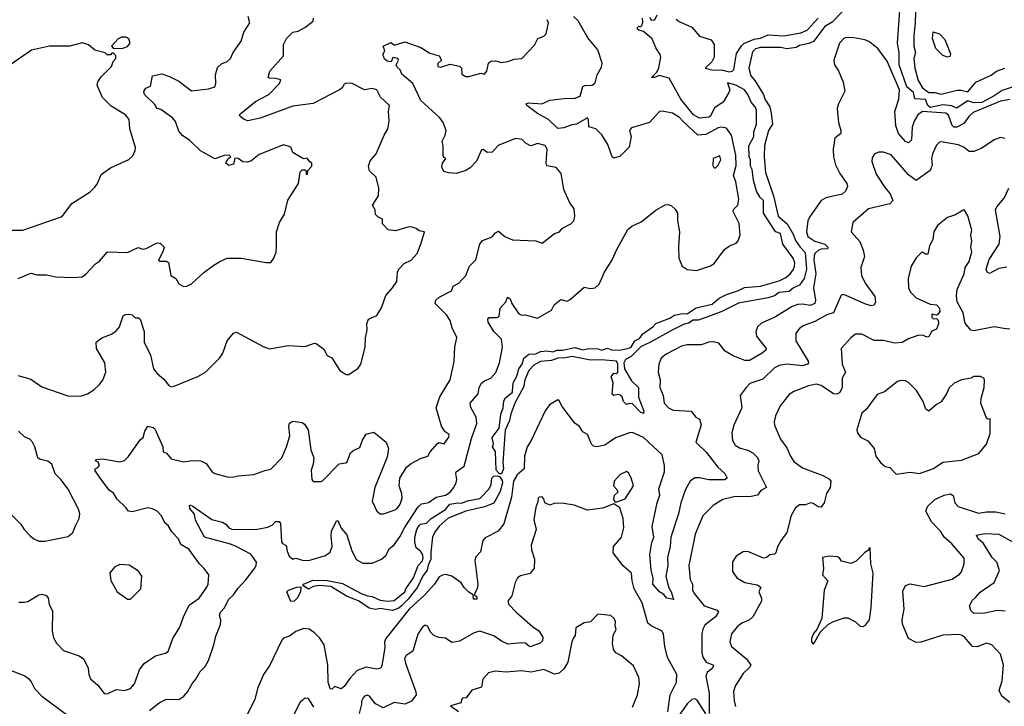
# Model space of a CAD drawing. Extents: x 1690054 to 1842981, y 782881 to 914114.
# Tile 580 of 656: x 1803893 to 1810210, y 867361 to 871765. Entities that reach past the tile are written whole.
import ezdxf

# ---------------------------------------------------------------- set-up
doc = ezdxf.new("R2010")
doc.units = 0

msp = doc.modelspace()

# ---------------------------------------------------------------- linework, layer by layer
at = {"layer": '0CON10XD'}
for points in [[(1809168.7, 871815), (1809105, 871749.8), (1809058.6, 871721.4), (1808985, 871625.6), (1808955, 871612.5), (1808895, 871599.1), (1808875, 871586.8), (1808815, 871577.7), (1808776.2, 871586.2), (1808645, 871586.2), (1808612.9, 871577.1), (1808595, 871559.5), (1808569.8, 871455), (1808582.8, 871405), (1808609.2, 871375), (1808665.8, 871285.8), (1808673.9, 871255), (1808705.2, 871205.2), (1808713.7, 871165), (1808722.5, 871095), (1808697.3, 871055), (1808672.1, 870957.9), (1808668.8, 870885), (1808678.1, 870785), (1808728.6, 870635), (1808758.1, 870505), (1808816.5, 870456.5), (1808858.1, 870385), (1808869.7, 870349.7), (1808899.6, 870305), (1808932.1, 870272.1), (1808941.5, 870165), (1808924.8, 870105), (1808895, 870061.9), (1808856.9, 870045), (1808828.7, 870021.3), (1808765, 870014.6), (1808735.7, 869994.3), (1808695, 869980.5), (1808505, 869947.3), (1808397.1, 869892.9), (1808295, 869854.4), (1808245, 869838.4), (1808211.9, 869838.1), (1808185, 869818.3), (1808155, 869811), (1808075, 869772.3), (1807936.1, 869693.9), (1807880.9, 869669.1), (1807815, 869605.2), (1807780, 869585), (1807769.1, 869565), (1807772.9, 869525), (1807818.5, 869448.5), (1807862.5, 869405), (1807863.6, 869343.6), (1807896.2, 869253.8), (1807895, 869240), (1807875, 869247.5), (1807825, 869300), (1807807, 869303), (1807785, 869297.5), (1807767.5, 869315), (1807757.5, 869345), (1807746.1, 869356.1), (1807735, 869360), (1807705, 869354), (1807695, 869363.3), (1807700, 869435), (1807687.1, 869475), (1807705, 869497.5), (1807720, 869495), (1807730, 869505), (1807730.8, 869555), (1807721.2, 869575), (1807625, 869584), (1807555, 869580.3), (1807436.7, 869605), (1807395, 869595.2), (1807345, 869593.3), (1807305, 869578.4), (1807235, 869572.8), (1807191.6, 869548.4), (1807159.6, 869515), (1807133.5, 869455), (1807127.3, 869412.7), (1807070.9, 869309.1), (1807044.2, 869235.9), (1807035.9, 869194.1), (1807008.2, 869131.8), (1806992.9, 868925), (1806996.6, 868885), (1806985, 868851.1), (1806971.1, 868851.1), (1806950, 868875), (1806944.6, 868994.6), (1806926.6, 869025), (1806932.2, 869045), (1806923.3, 869085), (1806968.2, 869145), (1806979.4, 869235), (1806994.2, 869275), (1806999, 869321), (1807010.8, 869339.2), (1807053.8, 869375), (1807057, 869417), (1807060.7, 869439.3), (1807082.5, 869477.5), (1807094.7, 869525), (1807115.8, 869555), (1807127.8, 869595), (1807160.5, 869619.5), (1807205, 869622), (1807235, 869637.4), (1807275, 869640.5), (1807315, 869635.3), (1807340, 869645), (1807375, 869645.7), (1807455, 869661.9), (1807505, 869647.3), (1807545, 869657), (1807605, 869653.1), (1807625, 869645.3), (1807665, 869658.5), (1807695.5, 869644.5), (1807752.9, 869647.1), (1807801.9, 869658.1), (1807816.9, 869665), (1807840.5, 869705), (1807870.5, 869719.5), (1807890.1, 869749.9), (1807954.7, 869795), (1807975, 869816.7), (1808065, 869849.6), (1808095, 869869.8), (1808145, 869881.1), (1808175, 869878.1), (1808232.5, 869917.5), (1808335, 869940.7), (1808381.3, 869978.7), (1808427.3, 870002.7), (1808505, 870028.3), (1808542.6, 870047.4), (1808645, 870055.7), (1808765, 870089.8), (1808808.4, 870111.6), (1808835, 870133.8), (1808857.5, 870162.5), (1808864.4, 870185), (1808865.6, 870205), (1808855.9, 870235.9), (1808789.3, 870325), (1808775, 870394), (1808745, 870404.6), (1808735.4, 870415), (1808664.3, 870525), (1808665.5, 870605), (1808642.6, 870625), (1808620, 870665), (1808601, 870735), (1808593.2, 870803.2), (1808582.1, 870825), (1808581.7, 870865), (1808572.9, 870885), (1808570.9, 870955), (1808602.2, 871015), (1808603.7, 871046.3), (1808620, 871095), (1808619.1, 871185), (1808611.6, 871205), (1808586.5, 871235), (1808563.6, 871285), (1808542.2, 871315), (1808486.7, 871345), (1808435, 871360), (1808448.8, 871315), (1808442.7, 871297.3), (1808405.8, 871235), (1808351.5, 871198.5), (1808325, 871146), (1808315, 871139.2), (1808255, 871134.2), (1808215, 871154.3), (1808135, 871256), (1808059.2, 871389.2), (1807995, 871407.5), (1807965, 871394.5), (1807947.5, 871395), (1807981.3, 871428.7), (1807993.3, 871456.7), (1808007.3, 871525), (1808002.6, 871542.6), (1807974.3, 871585), (1807951.1, 871641.1), (1807895, 871690), (1807865, 871696.7), (1807856.7, 871705), (1807856.7, 871715), (1807865, 871723.3), (1807875, 871720), (1807885, 871727.5), (1807891.7, 871748.3), (1807889.6, 871775)], [(1810266.3, 871333.7), (1810195, 871311.5), (1810145, 871276.4), (1810065, 871234.6), (1810015, 871230.8), (1809975, 871244.4), (1809933.1, 871216.9), (1809905, 871198.3), (1809872.1, 871212.1), (1809815, 871219.8), (1809735, 871202.3), (1809719.5, 871215), (1809703.3, 871253.3), (1809636.6, 871256.6), (1809627.8, 871297.8), (1809583.8, 871335), (1809536.1, 871475), (1809535.3, 871555), (1809524.3, 871615), (1809538.8, 871825)], [(1809640.8, 871815), (1809636.9, 871743.1), (1809629.1, 871665), (1809630, 871595), (1809640.3, 871555), (1809630.3, 871515), (1809635.4, 871455), (1809657.1, 871375), (1809685, 871328.1), (1809725, 871298.6), (1809765, 871298), (1809805, 871286.9), (1809906.7, 871313.3), (1809932.8, 871312.8), (1809975, 871301.2), (1810026.6, 871363.4), (1810125, 871410), (1810160, 871435), (1810212.5, 871455)], [(1803882.5, 870105), (1803965, 870139.2), (1804005, 870128.8), (1804067.7, 870127.7), (1804125, 870116.2), (1804235, 870111.2), (1804295, 870116.2), (1804318.3, 870131.7), (1804380.3, 870199.7), (1804405, 870216.2), (1804457.5, 870275), (1804585, 870272.5), (1804653, 870303), (1804683.1, 870293.1), (1804705, 870297.1), (1804775, 870333.8), (1804795, 870332.5), (1804820, 870305), (1804812, 870275), (1804782.9, 870222.9), (1804795, 870216), (1804835, 870215.6), (1804848.5, 870208.5), (1804863.8, 870125), (1804894.2, 870104.2), (1804915, 870071.2), (1804945, 870054), (1804965, 870056.2), (1804995, 870071.2), (1805075, 870143.8), (1805133.2, 870186.8), (1805176.7, 870215), (1805225, 870235.8), (1805315, 870236), (1805475, 870206.7), (1805505, 870207.5), (1805523.8, 870236.2), (1805538, 870275), (1805541.2, 870305), (1805540, 870405), (1805560, 870465), (1805592.1, 870517.9), (1805612.4, 870607.6), (1805682, 870715), (1805691.7, 870788.3), (1805705, 870802.5), (1805721.7, 870801.7), (1805730, 870795), (1805730, 870775), (1805740, 870775), (1805741.7, 870798.3), (1805767.5, 870825), (1805767.5, 870845), (1805753.6, 870853.6), (1805737, 870877), (1805713, 870873), (1805645, 870913.3), (1805633.8, 870943.8), (1805622.3, 870952.3), (1805585, 870962), (1805428.8, 870901.2), (1805375, 870858), (1805355, 870850), (1805325, 870853.8), (1805295, 870874.3), (1805274.2, 870875.8), (1805265, 870838), (1805235, 870830.6), (1805216, 870845), (1805228.5, 870871.5), (1805247.5, 870885), (1805237.5, 870895), (1805205, 870892.9), (1805145, 870871.8), (1805054.1, 870924.1), (1804982.3, 870992.3), (1804939.6, 871019.6), (1804915, 871050), (1804892.4, 871112.4), (1804874.5, 871134.5), (1804799.7, 871189.7), (1804775, 871196.2), (1804760.2, 871220.2), (1804693.8, 871285), (1804688.8, 871305), (1804703.3, 871325), (1804732, 871338), (1804746.2, 871405), (1804805, 871418), (1804855, 871401.1), (1804915, 871369.6), (1804995, 871307.8), (1805105, 871320.4), (1805145.5, 871335), (1805150.8, 871355), (1805149.6, 871410.4), (1805162.6, 871457.4), (1805188.3, 871481.7), (1805225, 871496), (1805246.2, 871515), (1805262.5, 871555), (1805315, 871626.7), (1805331.2, 871685), (1805370, 871745), (1805358, 871785)], [(1803883.6, 869483.6), (1803965, 869459.2), (1804035, 869410), (1804202.1, 869352.1), (1804285, 869350), (1804327.5, 869365), (1804368.8, 869391.2), (1804406.2, 869425), (1804426.8, 869453.2), (1804445.8, 869505), (1804440, 869565), (1804386.7, 869655), (1804383.9, 869696.1), (1804420, 869725), (1804481.2, 869748.8), (1804515, 869771.4), (1804533.1, 869795), (1804556.7, 869865), (1804570, 869875), (1804595, 869876.2), (1804615, 869872.5), (1804635, 869852.5), (1804655, 869852.5), (1804666.2, 869845), (1804692, 869765), (1804691.9, 869695), (1804732.5, 869615), (1804751.9, 869525), (1804775, 869495.8), (1804818.6, 869458.6), (1804849.1, 869419.1), (1804865, 869410.8), (1804884.1, 869414.1), (1805035, 869476.2), (1805085, 869503.8), (1805176, 869595), (1805195.8, 869625), (1805223.8, 869705), (1805265, 869753.3), (1805285, 869761.2), (1805455, 869669.2), (1805495, 869654.2), (1805615, 869675.7), (1805725, 869669.4), (1805785, 869689.2), (1805795, 869687.5), (1805845, 869651.2), (1805865, 869612), (1805895, 869596.7), (1805947.5, 869515), (1805988.3, 869488.3), (1806005, 869488.8), (1806065, 869530.8), (1806081.4, 869555), (1806108.8, 869665), (1806110.8, 869725), (1806122, 869775), (1806120, 869815), (1806130, 869845), (1806185, 869868), (1806213.6, 869916.4), (1806242.9, 869995), (1806284.5, 870045.5), (1806312.5, 870085), (1806317.1, 870145), (1806326, 870165), (1806359.3, 870200.7), (1806405, 870223.3), (1806442.5, 870265), (1806467.5, 870325), (1806490, 870405), (1806455, 870410), (1806437.5, 870425), (1806405, 870435.8), (1806382.5, 870435), (1806305, 870410), (1806257.9, 870417.9), (1806220, 870455), (1806221.2, 870485), (1806191.1, 870501.1), (1806176.4, 870516.4), (1806172.9, 870545), (1806155.7, 870575), (1806195.6, 870634.4), (1806196.7, 870685), (1806179.1, 870755), (1806137.7, 870795), (1806131.3, 870825), (1806141.3, 870858.7), (1806180.5, 870905), (1806230.5, 871025), (1806254.2, 871065), (1806264.2, 871115), (1806260, 871175), (1806266.4, 871213.6), (1806207.5, 871267.5), (1806185, 871315.5), (1806155, 871324.2), (1806105, 871316), (1806025.5, 871355.5), (1805987.7, 871357.7), (1805975, 871352), (1805961.2, 871328.8), (1805944, 871316), (1805775, 871226.4), (1805645, 871209.5), (1805435, 871132.2), (1805357, 871117), (1805332.5, 871125), (1805307.5, 871145), (1805302.5, 871155), (1805313.3, 871165), (1805405, 871240), (1805490.6, 871285), (1805560, 871355), (1805568.3, 871378.3), (1805535, 871388), (1805495, 871388.8), (1805486.7, 871395), (1805498, 871435), (1805586.1, 871533.9), (1805585.7, 871605), (1805605, 871643.8), (1805645, 871684), (1805678.7, 871691.3), (1805722.5, 871715), (1805776, 871755), (1805778, 871775)], [(1803888.3, 868028.3), (1803925, 868028), (1803945, 868034.2), (1804015, 868075.8), (1804035, 868080), (1804062.3, 868072.3), (1804075, 868057.5), (1804082.9, 868015), (1804103.7, 867973.7), (1804101.8, 867845), (1804111.1, 867801.1), (1804128.6, 867765), (1804175, 867720), (1804273.9, 867683.9), (1804305, 867663.3), (1804332.9, 867605), (1804335.8, 867565.8), (1804347.7, 867537.7), (1804395, 867496.7), (1804435, 867443.8), (1804455, 867441.2), (1804515, 867468), (1804565, 867462.5), (1804605, 867475.8), (1804628.9, 867505), (1804661.1, 867595), (1804691.9, 867635), (1804719.2, 867655), (1804765, 867685.6), (1804828.3, 867701.7), (1804845, 867713.3), (1804875.6, 867795), (1804920.9, 867869.1), (1804943.6, 867935), (1804979.7, 868010.2), (1805043.8, 868055), (1805094.2, 868125), (1805101.4, 868145), (1805106, 868205), (1805077.5, 868245), (1805045.7, 868275), (1804978.6, 868368.6), (1804928, 868398), (1804911.8, 868435), (1804870.3, 868480.2), (1804845, 868520.8), (1804825.7, 868535.7), (1804800.9, 868585), (1804775, 868612.2), (1804745, 868628.1), (1804715, 868634.3), (1804615, 868608.6), (1804591.7, 868611.7), (1804575, 868636.2), (1804519.6, 868689.6), (1804495, 868727.8), (1804467.9, 868747.9), (1804412.7, 868822.7), (1804376.2, 868875), (1804377.5, 868885), (1804395, 868892.9), (1804404.3, 868905), (1804397.1, 868927.1), (1804380, 868935), (1804387, 868943), (1804425, 868948.6), (1804535, 868928.6), (1804565, 868938.6), (1804588.7, 868961.3), (1804668.1, 869071.9), (1804685.8, 869085), (1804695, 869126.7), (1804715, 869158.8), (1804749.5, 869149.5), (1804760.5, 869140.5), (1804812.5, 869025), (1804813.6, 868993.6), (1804835, 868984), (1804865, 868948.8), (1804945, 868930), (1804997.7, 868937.7), (1805055.8, 868935.8), (1805088.9, 868918.9), (1805125, 868868), (1805145, 868854.2), (1805225, 868832), (1805258.8, 868831.2), (1805295, 868840), (1805395, 868848.6), (1805465.8, 868874.2), (1805505, 868881.2), (1805574.4, 868955.6), (1805604.5, 869025), (1805626.2, 869095), (1805620, 869155), (1805625, 869176.2), (1805645, 869189.2), (1805705, 869182), (1805720.9, 869170.9), (1805743.1, 869135), (1805760.5, 869005), (1805779.6, 868955), (1805775.4, 868915), (1805762.5, 868875), (1805766.5, 868816.5), (1805776.1, 868803.9), (1805825, 868803.3), (1805835, 868806.7), (1805943.4, 868916.6), (1805985, 868921.9), (1805995, 868929.2), (1806015, 868986), (1806036.6, 869003.4), (1806075, 869020), (1806092.1, 869067.9), (1806115, 869106.7), (1806165, 869118.8), (1806243.8, 869055), (1806259.2, 869015), (1806251.3, 868958.7), (1806171.3, 868765), (1806153.6, 868676.4), (1806185, 868612), (1806205, 868595.8), (1806227.5, 868595), (1806295, 868618.1), (1806315, 868630.6), (1806335, 868658), (1806346.9, 868695), (1806344.7, 868724.7), (1806326.7, 868775), (1806332.2, 868825), (1806374.4, 868895), (1806405, 868918.6), (1806465, 868950), (1806512.5, 868965), (1806527.5, 868992.5), (1806573, 869047), (1806585, 869053.8), (1806616, 869044), (1806646.7, 869086.7), (1806648, 869105), (1806622.3, 869122.3), (1806598.3, 869158.3), (1806565.6, 869275), (1806587.5, 869345), (1806654.4, 869455), (1806681.5, 869571.5), (1806685.6, 869665), (1806697.3, 869727.3), (1806668, 869788), (1806654.4, 869835), (1806632.3, 869872.3), (1806558.6, 869945), (1806562.9, 869965), (1806585, 869984.4), (1806664, 870025), (1806675, 870055.8), (1806710.8, 870075), (1806755, 870124), (1806779.5, 870185), (1806819.4, 870225), (1806846.2, 870325), (1806861.8, 870348.2), (1806925, 870372.9), (1806945, 870398.5), (1806965, 870408.5), (1807005, 870374.4), (1807055, 870352.9), (1807205, 870346.2), (1807245, 870332.5), (1807325, 870394.2), (1807356.7, 870405), (1807375, 870428), (1807428, 870455), (1807448, 870475), (1807453.8, 870505), (1807451.2, 870551.2), (1807420.8, 870595), (1807384.3, 870675), (1807367.9, 870777.9), (1807335, 870815.8), (1807275, 870826.7), (1807270, 870845), (1807273.1, 870875), (1807276.7, 870935), (1807265, 870957.5), (1807215, 870970), (1807175, 870956.2), (1807165, 870958), (1807136.7, 870975), (1807117, 870997), (1807075, 871002.5), (1806961.9, 870958.1), (1806925, 870915.8), (1806895, 870914), (1806865, 870932), (1806855, 870930), (1806823.4, 870856.6), (1806783.8, 870815), (1806755, 870797.9), (1806695, 870778.9), (1806645, 870782.9), (1806615, 870792), (1806600.5, 870819.5), (1806606.1, 870843.9), (1806626.7, 870875), (1806615, 870880), (1806610.7, 870890.7), (1806610, 870955), (1806603.3, 870985), (1806623.8, 871025), (1806630, 871055), (1806610, 871105), (1806589.4, 871135), (1806467.2, 871247.2), (1806415.4, 871355.4), (1806344.4, 871415), (1806333.9, 871443.9), (1806315, 871460), (1806308.8, 871475), (1806324.3, 871505), (1806320, 871515), (1806287.5, 871522.5), (1806276.2, 871493.8), (1806251.7, 871498.3), (1806233.2, 871513.2), (1806225.6, 871535), (1806225, 871546.2), (1806235.7, 871565), (1806226, 871595), (1806275, 871619.2), (1806295, 871602.9), (1806305, 871602.9), (1806365, 871622.5), (1806466.3, 871586.3), (1806525, 871549.1), (1806585, 871532.5), (1806600, 871505), (1806575, 871483.3), (1806576.7, 871465), (1806595, 871461.4), (1806655, 871480.6), (1806715, 871466), (1806727.1, 871455), (1806730.6, 871415), (1806755, 871401.2), (1806775, 871400.8), (1806851.7, 871421.7), (1806875, 871416), (1806889.1, 871435), (1806900, 871485), (1806915, 871498), (1806945, 871500.6), (1806985, 871490.4), (1807025, 871497.3), (1807065, 871512.5), (1807115, 871516.2), (1807195, 871602.5), (1807216.7, 871645), (1807255, 871660), (1807271.2, 871675), (1807286.7, 871745), (1807277.5, 871765)], [(1804726.1, 867333.9), (1804787.6, 867382.4), (1804835, 867405.8), (1804915, 867404.7), (1804946.2, 867425), (1804972.7, 867455), (1805001, 867509), (1805023.1, 867535), (1805051.4, 867585), (1805083, 867617), (1805104.4, 867655), (1805139.2, 867755), (1805150.8, 867810.8), (1805181.1, 867885), (1805182.6, 867912.6), (1805175.5, 867945), (1805181.5, 867965), (1805207.1, 867992.9), (1805232.2, 868045), (1805264.2, 868075), (1805292.4, 868117.6), (1805345, 868172.9), (1805398.8, 868245), (1805410.4, 868265), (1805411.5, 868285), (1805375, 868336.9), (1805282.2, 868385), (1805245, 868400.6), (1805078, 868445), (1805021.2, 868555), (1805013.6, 868593.6), (1804985, 868630), (1804982, 868648), (1804985, 868652.5), (1805005, 868644), (1805125, 868558.6), (1805195, 868542.9), (1805215, 868530), (1805235.4, 868505.4), (1805255, 868496.5), (1805405.4, 868494.6), (1805485, 868510.6), (1805514.5, 868525.5), (1805535, 868545.5), (1805557.1, 868547.1), (1805565.5, 868534.5), (1805572.2, 868415), (1805578.8, 868405), (1805603.4, 868393.4), (1805608.1, 868355), (1805621.4, 868325), (1805645, 868304.4), (1805665, 868311.1), (1805713.3, 868296.7), (1805755, 868299.1), (1805855, 868327.5), (1805885, 868350), (1805898.5, 868385), (1805890.7, 868455), (1805894.6, 868484.6), (1805925, 868550), (1805935, 868553.3), (1805955, 868503.8), (1805991.2, 868461.2), (1806020.8, 868365), (1806052, 868302), (1806095, 868279.5), (1806155, 868279.1), (1806215, 868303.8), (1806241.4, 868328.6), (1806265, 868373.5), (1806295, 868396.4), (1806332.5, 868447.5), (1806361.7, 868505), (1806449.1, 868640.9), (1806470.5, 868659.5), (1806497, 868663), (1806515, 868668.1), (1806565, 868702.8), (1806625, 868716), (1806655, 868734.7), (1806679.1, 868765), (1806693.9, 868796.1), (1806698.3, 868815), (1806690.3, 868855), (1806693.3, 868865), (1806745, 868901.4), (1806790.8, 869079.2), (1806825.4, 869175.4), (1806822.5, 869215), (1806787.1, 869277.1), (1806782.7, 869305), (1806833.5, 869365), (1806840.4, 869405), (1806856.6, 869433.4), (1806875, 869449.6), (1806915, 869465.8), (1806948.6, 869501.4), (1806971.8, 869565), (1806989.6, 869665), (1806984.5, 869715), (1806935.6, 869765), (1806898.1, 869825), (1806895.8, 869844.2), (1806905, 869855.7), (1806955, 869853.8), (1806969.2, 869860.8), (1806975.6, 869915), (1807011.2, 869955), (1807023.3, 869985), (1807038.8, 869975), (1807051.4, 869945), (1807095, 869878), (1807115, 869868.8), (1807135, 869871.2), (1807215, 869850.8), (1807305, 869901.2), (1807322.5, 869935), (1807365, 869970), (1807405, 869960), (1807425, 869970), (1807515, 870050), (1807555, 870040), (1807585, 870046), (1807610.9, 870069.1), (1807645, 870146.2), (1807694.2, 870225), (1807725.5, 870294.5), (1807795, 870418.8), (1807820.3, 870439.7), (1807880.9, 870469.1), (1807975, 870544), (1808035, 870578), (1808055, 870580), (1808075, 870571.2), (1808099.1, 870549.1), (1808113.8, 870525), (1808112.5, 870475), (1808126.8, 870403.2), (1808118.9, 870308.9), (1808121.1, 870235), (1808142.5, 870185), (1808175, 870162.9), (1808235.8, 870155.8), (1808325, 870185.6), (1808349.5, 870200.5), (1808415, 870290), (1808445.8, 870314.2), (1808489.5, 870330.5), (1808502.7, 870347.3), (1808514.3, 870385.7), (1808507.8, 870457.8), (1808469.4, 870535), (1808473.1, 870546.9), (1808499.4, 870575), (1808506.5, 870613.5), (1808487, 870725), (1808473, 870765), (1808489.4, 870830.6), (1808488, 870895), (1808460.6, 871025), (1808428.6, 871068.6), (1808395, 871076), (1808375, 871072.1), (1808295, 871028.6), (1808244.1, 871024.1), (1808146, 871116), (1808125, 871137.3), (1808081.2, 871165), (1808015, 871178.9), (1807997.5, 871175), (1807933.3, 871105), (1807819.1, 871070.9), (1807806.2, 871055), (1807816.2, 871015), (1807802.1, 870947.9), (1807745, 870888.8), (1807705, 870876.7), (1807693.8, 870885), (1807666.9, 870965), (1807626.8, 871026.8), (1807590, 871065), (1807545, 871076.7), (1807542.9, 871122.9), (1807535.5, 871135.5), (1807465, 871094.5), (1807435, 871090.5), (1807385, 871070.5), (1807345, 871067.8), (1807285.5, 871125.5), (1807215, 871163), (1807145.7, 871215), (1807142.5, 871225), (1807157.5, 871232.5), (1807243.9, 871226.1), (1807295, 871248.6), (1807405, 871261.5), (1807451, 871259), (1807488.5, 871275), (1807505, 871335.7), (1807518.2, 871341.8), (1807565, 871344.6), (1807585, 871359.4), (1807598.7, 871411.3), (1807625, 871461.4), (1807629.7, 871485), (1807602.1, 871572.1), (1807538.2, 871648.2), (1807475, 871756.8), (1807446.9, 871785)], [(1807935, 871780), (1807945, 871762.5), (1807967, 871763), (1807982.5, 871795)], [(1808105, 871767.5), (1808123, 871753), (1808205, 871717.5), (1808255, 871660), (1808330, 871635), (1808347.5, 871605), (1808347.5, 871525), (1808332.5, 871495), (1808290, 871455), (1808341.8, 871441.8), (1808395, 871444.1), (1808445, 871430.9), (1808465, 871434.5), (1808475.3, 871444.8), (1808492, 871548), (1808522.8, 871597.2), (1808538.8, 871611.2), (1808605, 871641), (1808645, 871647), (1808695, 871667.6), (1808795, 871662.3), (1808905, 871680.9), (1808945, 871697.9), (1809016.3, 871773.7)], [(1809845, 871524.2), (1809815, 871535.8), (1809771.1, 871581.1), (1809750, 871645), (1809753.9, 871686.1), (1809795, 871673.6), (1809828.1, 871638.1), (1809864, 871545), (1809860.7, 871529.3), (1809845, 871524.2)], [(1804495, 871580), (1804555, 871582.5), (1804585, 871592.5), (1804602.5, 871615), (1804593, 871643), (1804575, 871652.5), (1804547, 871653), (1804525, 871642.5), (1804482.5, 871595), (1804495, 871580)], [(1810245, 871253.2), (1810185, 871242.5), (1810011, 871169), (1809985, 871146.2), (1809950, 871100), (1809905, 871074.7), (1809886.2, 871076.2), (1809875.9, 871085.9), (1809852.3, 871152.3), (1809835.6, 871165.6), (1809685, 871176.2), (1809655, 871155.3), (1809631, 871115), (1809617.8, 871075), (1809614.4, 870995), (1809595, 870975.6), (1809575, 870983.3), (1809531.9, 871035), (1809514.5, 871085), (1809506.5, 871175), (1809533.8, 871255), (1809536.4, 871315), (1809459.1, 871499.1), (1809399.1, 871579.1), (1809340, 871625), (1809315.4, 871635.4), (1809245, 871648.5), (1809195, 871650), (1809180, 871645), (1809152.2, 871615), (1809115.5, 871505.5), (1809121.1, 871475), (1809146.4, 871436.4), (1809176, 871365), (1809185.7, 871305.7), (1809145.7, 871224.3), (1809138.6, 871195), (1809145.6, 871105), (1809160, 871055), (1809160, 871035), (1809123.1, 871005), (1809111.9, 870935), (1809113.3, 870885), (1809126.7, 870835), (1809155, 870778.6), (1809200.6, 870715), (1809204.3, 870695), (1809190.6, 870665), (1809170, 870645), (1809065, 870623.3), (1809034.4, 870605.6), (1808960.7, 870499.3), (1808950.4, 870475), (1808940, 870405), (1808949.1, 870375), (1808995, 870345.3), (1809058.9, 870325), (1809078.2, 870305), (1809075.4, 870294.6), (1809035, 870292.6), (1809015, 870284.7), (1808995, 870266.1), (1808989, 870251), (1808986.9, 870225), (1809000.7, 870135), (1808986.4, 870045), (1808997.5, 869965), (1808994, 869945), (1808965, 869931.1), (1808915, 869940), (1808885, 869938.3), (1808848.5, 869925), (1808815.5, 869904.5), (1808741.8, 869858.2), (1808652.6, 869817.4), (1808625.6, 869795), (1808615.4, 869765), (1808620.8, 869735), (1808681.8, 869655), (1808679.2, 869645), (1808656.1, 869625), (1808575, 869580), (1808545, 869578.2), (1808469.4, 869609.4), (1808418.9, 869638.9), (1808379.2, 869689.2), (1808345, 869699.5), (1808313.8, 869696.2), (1808265, 869679.6), (1808175, 869678.6), (1808138.5, 869671.5), (1808040.4, 869619.6), (1808009.4, 869595), (1807993.6, 869556.4), (1807990, 869505), (1808001.9, 869455), (1807999.6, 869405), (1808021.8, 869355), (1808027.5, 869305), (1808055, 869275.8), (1808085, 869260.8), (1808200, 869255), (1808231.2, 869215), (1808255, 869203.3), (1808265.6, 869165.6), (1808230, 869055), (1808298.3, 868988.3), (1808372.2, 868895), (1808417.5, 868855), (1808431.2, 868825), (1808415, 868814.5), (1808315, 868812.8), (1808255, 868827.1), (1808225, 868826.5), (1808195, 868804.4), (1808165, 868751.4), (1808133.8, 868666.2), (1808119.3, 868595), (1808071.1, 868445), (1808066.7, 868385), (1808049.2, 868315), (1808050.7, 868265), (1808038.4, 868195), (1808055.3, 868125), (1808072.5, 868095), (1808087.5, 868045), (1808045, 868055.6), (1808025, 868078.1), (1807998, 868095), (1807955.6, 868145), (1807957.5, 868182.5), (1807943.9, 868233.9), (1807936.6, 868335), (1807948.2, 868411.8), (1807962, 868445), (1807951.3, 868515), (1807981.8, 868665), (1807999.2, 868715), (1807992.9, 868755), (1808030.5, 868865), (1808030.5, 868905), (1808014.5, 868975), (1807895.4, 869085), (1807825, 869116.7), (1807805, 869115.3), (1807715, 869083.3), (1807646.7, 869035), (1807595, 869025.6), (1807575, 869029.2), (1807562.1, 869042.1), (1807535, 869103.3), (1807505, 869122.5), (1807484, 869155), (1807455, 869178), (1807372.9, 869285), (1807355, 869321.2), (1807345, 869325.8), (1807291.2, 869295), (1807264.7, 869255.3), (1807173.9, 869065), (1807149.3, 869025), (1807132.2, 868965), (1807128.8, 868885), (1807084.8, 868845.2), (1807060.9, 868805), (1807048.1, 868701.9), (1806998.1, 868531.9), (1806961.9, 868485), (1806879.1, 868440.9), (1806865.3, 868424.7), (1806849.1, 868350.9), (1806820.3, 868319.7), (1806812.3, 868297.7), (1806831.3, 868145), (1806827.1, 868115), (1806808.3, 868078.3), (1806825, 868062.5), (1806825, 868047.5), (1806805, 868048.8), (1806802.5, 868075), (1806773.8, 868093.8), (1806745, 868123.8), (1806725, 868153.1), (1806665, 868195.5), (1806625, 868205.6), (1806605, 868202.9), (1806585, 868190.6), (1806554.7, 868145.3), (1806493, 868077), (1806392.6, 867985), (1806242, 867795), (1806232.5, 867775), (1806236.3, 867735), (1806217.1, 867622.9), (1806209.2, 867605), (1806185, 867599.5), (1806115, 867612.9), (1806059.2, 867590.8), (1806010.2, 867539.8), (1805975, 867488.1), (1805955, 867473.3), (1805915, 867487.8), (1805895, 867471.2), (1805885, 867473.8), (1805871.3, 867515), (1805869.6, 867625), (1805847.5, 867755), (1805818.6, 867798.6), (1805785, 867832.2), (1805750, 867855), (1805715, 867860.8), (1805665, 867840), (1805625, 867810.8), (1805585, 867797.1), (1805574.2, 867785), (1805497.4, 867625), (1805457.7, 867565), (1805418.4, 867475), (1805402.7, 867405), (1805330.8, 867265)], [(1803835, 870414.4), (1803914.4, 870415.6), (1804165, 870502), (1804228, 870585), (1804345, 870660), (1804375, 870690), (1804392, 870715), (1804415, 870771.2), (1804475.8, 870814.2), (1804592.7, 870867.3), (1804619.1, 870890.9), (1804634.3, 870925), (1804635.7, 870945), (1804600.6, 871065), (1804595.6, 871125), (1804572.5, 871155), (1804480.5, 871210.5), (1804425.4, 871265), (1804391.1, 871345), (1804394.6, 871365.4), (1804415, 871399.2), (1804481.2, 871465), (1804493, 871497), (1804510, 871515), (1804510, 871535), (1804495, 871550), (1804485, 871550), (1804475, 871540), (1804455, 871540), (1804441.7, 871551.7), (1804375, 871570), (1804334.1, 871604.1), (1804295, 871617.5), (1804215, 871595.6), (1804085, 871594.2), (1803969.7, 871570.3), (1803773.8, 871435)], [(1810212.5, 871002.5), (1810185, 871010), (1810145.8, 870994.2), (1810065, 870940), (1810015, 870919.2), (1809985, 870919.2), (1809952, 870945), (1809915, 870962.9), (1809805, 870982), (1809795, 870978.8), (1809775, 870960), (1809748.9, 870905), (1809741.9, 870875), (1809747.3, 870832.7), (1809733.3, 870796.7), (1809645, 870734), (1809595, 870770), (1809485, 870898.6), (1809435, 870916.2), (1809403.9, 870916.1), (1809376.1, 870903.9), (1809361.2, 870878.8), (1809360, 870855), (1809387.1, 870775), (1809445, 870686.2), (1809478.6, 870648.6), (1809493.8, 870605), (1809475.7, 870584.3), (1809338.2, 870551.8), (1809238.8, 870465), (1809228, 870405), (1809282.1, 870342.1), (1809305, 870286.7), (1809313.6, 870245), (1809289.2, 870175), (1809293.3, 870125), (1809317.1, 870075), (1809379.4, 869989.4), (1809384.4, 869955), (1809375.5, 869934.5), (1809355, 869930.6), (1809315, 869941.5), (1809195, 869996.5), (1809175, 870002), (1809162.7, 869997.3), (1809114.7, 869885.3), (1809075, 869873.4), (1808995, 869828.2), (1808919.4, 869800.6), (1808895.5, 869784.5), (1808871.4, 869755), (1808872.9, 869705), (1808951.4, 869575), (1808954, 869565), (1808946.2, 869555), (1808914.6, 869545.4), (1808815, 869555.3), (1808765, 869547.9), (1808735, 869531.1), (1808660.9, 869459.1), (1808577.7, 869432.3), (1808553.3, 869405), (1808515.8, 869355), (1808525.7, 869275), (1808474.5, 869165), (1808462.2, 869115), (1808465.6, 869065), (1808482.5, 869035), (1808515, 869016.5), (1808563.7, 869003.7), (1808598.8, 868985), (1808626.8, 868956.8), (1808634.2, 868935), (1808628.2, 868905), (1808630.8, 868870.8), (1808684.2, 868765), (1808648.6, 868745), (1808625.6, 868714.4), (1808585, 868707.5), (1808474.6, 868704.6), (1808405, 868686.7), (1808341.5, 868648.5), (1808276.8, 868583.2), (1808226.2, 868465), (1808185.6, 868265), (1808193.8, 868175), (1808209.5, 868145), (1808210, 868105), (1808222.6, 868082.6), (1808285, 868005.6), (1808367, 867977), (1808377.1, 867965), (1808356.5, 867935), (1808288.8, 867881.2), (1808275.5, 867855), (1808270.4, 867825), (1808269.5, 867705), (1808275, 867676.7), (1808297.5, 867645), (1808344.2, 867625), (1808337.1, 867605), (1808302.9, 867577.1), (1808295.5, 867555), (1808315.4, 867444.6), (1808315.7, 867314.3)], [(1808355, 870813.3), (1808375, 870831.2), (1808390.8, 870865), (1808385, 870892.5), (1808342, 870875), (1808340.7, 870830.7), (1808346.7, 870816.7), (1808355, 870813.3)], [(1810225, 870176.9), (1810175, 870170), (1810115, 870136), (1810098.8, 870145), (1810094.4, 870165), (1810113.4, 870226.6), (1810177.3, 870325), (1810182.2, 870375), (1810153.8, 870545), (1810162.7, 870565), (1810209.3, 870620.7), (1810238.9, 870685)], [(1810245, 869779.2), (1810206, 869784), (1810145, 869794.3), (1810015, 869769.4), (1809995, 869774.3), (1809959.1, 869819.1), (1809945.4, 869885), (1809908.2, 869955), (1809902.9, 869995), (1809906.4, 870035), (1809952.5, 870135), (1809958.9, 870175), (1809984.6, 870215), (1810000.4, 870275), (1809995.5, 870305), (1810001.5, 870345), (1809995.6, 870385), (1810001.1, 870415), (1809975, 870507.5), (1809955, 870542.5), (1809945, 870543.3), (1809896.5, 870513.5), (1809845, 870497.1), (1809780.8, 870445), (1809758.6, 870405), (1809750.8, 870355), (1809730, 870315), (1809718.3, 870261.7), (1809705, 870260), (1809685, 870273.3), (1809675, 870266.7), (1809645, 870236.7), (1809611.2, 870185), (1809592, 870105), (1809595, 870042.5), (1809610.8, 870015), (1809645, 869981.4), (1809735, 869940), (1809775, 869935.8), (1809793.8, 869915), (1809795.7, 869894.3), (1809785, 869876.7), (1809775, 869870), (1809744, 869876), (1809745, 869857.5), (1809755, 869846.7), (1809775, 869847.5), (1809785, 869837.5), (1809788, 869815), (1809775, 869780), (1809745, 869766.2), (1809725, 869733.8), (1809715, 869728), (1809685, 869740.6), (1809655, 869739.4), (1809595, 869717.1), (1809555, 869694.4), (1809505, 869690), (1809435, 869707.8), (1809375, 869706.2), (1809295, 869747.5), (1809255, 869748.6), (1809224.2, 869725), (1809163.8, 869655), (1809170.6, 869555), (1809190.6, 869505), (1809170.4, 869465), (1809169.6, 869405), (1809155, 869374.4), (1809135, 869363.6), (1809115, 869364.6), (1809035, 869418), (1809002.4, 869427.6), (1808952.6, 869417.4), (1808859.1, 869380.9), (1808829.5, 869360.5), (1808771.7, 869288.3), (1808742.9, 869225), (1808732.9, 869185), (1808734.5, 869164.5), (1808773.9, 869073.9), (1808815, 869018), (1808837.5, 868965), (1808860.6, 868930.6), (1808915, 868890.6), (1809045, 868840.5), (1809088, 868818), (1809097.5, 868805), (1809092.9, 868765), (1809069.2, 868725), (1809054.5, 868665.5), (1809035, 868638.8), (1809015, 868640.8), (1808982.7, 868662.7), (1808966.4, 868666.4), (1808935, 868653.3), (1808895, 868652.3), (1808870, 868635), (1808842.5, 868585), (1808814.3, 868475), (1808776.8, 868423.2), (1808755.7, 868384.3), (1808744.3, 868345.7), (1808735, 868336), (1808705, 868332.9), (1808684.2, 868315.8), (1808665, 868312), (1808565, 868353.8), (1808535, 868352), (1808490, 868325), (1808466.7, 868286.7), (1808466.2, 868225), (1808493.8, 868185), (1808544.5, 868154.5), (1808625, 868140.8), (1808647.1, 868125), (1808635.6, 868094.4), (1808651.2, 868055), (1808651.5, 868035), (1808596.5, 867935), (1808575, 867915.6), (1808525, 867893.3), (1808495, 867870.6), (1808460.5, 867825), (1808449.1, 867775), (1808460, 867745), (1808555.3, 867665.3), (1808582.9, 867625), (1808575, 867610), (1808535, 867570.8), (1808485.6, 867495), (1808472.7, 867455), (1808476.3, 867396.3), (1808485, 867360)], [(1809515, 868850), (1809605, 868863.8), (1809665, 868853.8), (1809755, 868886), (1809815, 868926), (1809935, 868940), (1810046.7, 868983.3), (1810095, 869042.5), (1810118.3, 869111.7), (1810120, 869205), (1810105, 869202.5), (1810093.3, 869215), (1810060, 869305), (1810060.8, 869335), (1810081.2, 869405), (1810082.5, 869455), (1810077.5, 869465), (1810056.4, 869476.4), (1810015, 869476.2), (1809995, 869466.2), (1809935, 869455.8), (1809887.3, 869432.7), (1809855, 869403.8), (1809839.4, 869365), (1809805, 869313.3), (1809775, 869296.7), (1809725, 869253.3), (1809706.4, 869266.4), (1809690, 869315), (1809645.6, 869385.6), (1809595, 869438.8), (1809575, 869448), (1809545, 869450), (1809525, 869443.8), (1809442, 869378), (1809395, 869361.9), (1809324, 869265), (1809295, 869241.2), (1809262.9, 869135), (1809268.6, 869115), (1809288.1, 869088.1), (1809335, 869064.2), (1809374.4, 869015), (1809386.4, 868966.4), (1809415, 868925.8), (1809445, 868900), (1809475, 868892.5), (1809515, 868850)], [(1803830.5, 868600.5), (1803900.3, 868530.3), (1803922.9, 868495), (1803960.6, 868455), (1803985, 868434.4), (1804015, 868420), (1804055, 868420), (1804205, 868450), (1804233.3, 868475), (1804252.3, 868517.7), (1804275.8, 868565), (1804278, 868595), (1804270.8, 868625), (1804203.2, 868753.2), (1804158, 868815), (1804121.7, 868851.7), (1804098.8, 868915), (1804073, 868933), (1804025, 868944), (1804008.8, 868955), (1803990, 869025), (1803976.2, 869055), (1803957.5, 869075), (1803925, 869089.5), (1803885, 869126)], [(1807711.7, 868671.7), (1807725, 868672.5), (1807777.7, 868692.3), (1807830, 868775), (1807816.8, 868826.8), (1807799.3, 868859.3), (1807785, 868867.5), (1807745, 868848.8), (1807706.2, 868805), (1807702, 868775), (1807725, 868752.5), (1807730, 868735), (1807705.9, 868714.1), (1807702.7, 868692.7), (1807711.7, 868671.7)], [(1806285, 867974.8), (1806205, 867988.6), (1806175, 867982.4), (1806135, 867989.8), (1806066.7, 868036.7), (1805995, 868065.9), (1805888.9, 868128.9), (1805815, 868135.4), (1805775, 868128.9), (1805745, 868111.9), (1805710, 868135), (1805712.9, 868145), (1805775, 868169.8), (1805865, 868167.6), (1805965, 868148), (1806083.8, 868083.8), (1806125, 868068.7), (1806155, 868065.2), (1806205, 868041.6), (1806255, 868034.7), (1806295, 868040.2), (1806364.1, 868095), (1806371.3, 868115), (1806418.8, 868185), (1806448.8, 868265), (1806476.7, 868293.3), (1806482.1, 868315), (1806476.7, 868336.7), (1806465.3, 868355.3), (1806436.5, 868376.5), (1806428.4, 868415), (1806428.3, 868445), (1806440.3, 868495), (1806455, 868521.7), (1806465, 868529.6), (1806503.4, 868536.6), (1806533.9, 868566.1), (1806625, 868623.1), (1806652.1, 868657.9), (1806705, 868666.4), (1806726.9, 868663.1), (1806765, 868678.8), (1806846.1, 868693.9), (1806904.8, 868755.2), (1806917.2, 868782.8), (1806922, 868825), (1806935, 868838), (1806959.1, 868839.1), (1806973.2, 868833.2), (1806989.1, 868809.1), (1806991.3, 868795), (1806975, 868738.2), (1806935.1, 868664.9), (1806875, 868640), (1806755, 868612.8), (1806642.9, 868567.1), (1806584.1, 868515.9), (1806560.2, 868485), (1806542.3, 868447.7), (1806530.6, 868350.6), (1806531.2, 868305), (1806513, 868267), (1806508.1, 868235), (1806477.2, 868192.8), (1806445, 868125.9), (1806385, 868048.8), (1806342.4, 868005), (1806325, 867990.5), (1806285, 867974.8)], [(1810177.6, 867462.4), (1810196.4, 867525), (1810204.4, 867625), (1810185.4, 867695.4), (1810130, 867755), (1810095, 867765.5), (1810035, 867743.1), (1810005.4, 867745.4), (1809955, 867804.5), (1809935, 867818.2), (1809915, 867822.1), (1809815, 867817.3), (1809675, 867771.8), (1809645, 867769.4), (1809595.8, 867795), (1809557.3, 867887.3), (1809554.4, 867915), (1809567.3, 867985), (1809559.5, 868100.5), (1809575, 868136.7), (1809605, 868147.5), (1809695, 868128.5), (1809875, 868175.6), (1809922, 868208), (1809935.5, 868224.5), (1809952.5, 868275), (1809951.4, 868311.4), (1809873.5, 868403.5), (1809825, 868446.2), (1809800.4, 868485), (1809743.5, 868543.5), (1809707, 868613), (1809718, 868642), (1809765, 868687.9), (1809825, 868714.6), (1809865, 868723.1), (1809882.1, 868712.1), (1809892.7, 868665), (1809913.3, 868643.3), (1810045, 868600), (1810095, 868608.2), (1810155, 868608.9), (1810215, 868595.6)], [(1808050.4, 867325), (1808067, 867435), (1808106.6, 867515), (1808109.2, 867565), (1808049.3, 867675), (1808032.7, 867745), (1808023.8, 867823.8), (1808015, 867843.8), (1807945, 867876.9), (1807922.2, 867895), (1807886.2, 868025), (1807835, 868114), (1807821.8, 868165), (1807818.2, 868215), (1807765, 868261.9), (1807700, 868345), (1807702, 868385), (1807754.4, 868445), (1807769.2, 868505), (1807764.2, 868565), (1807743.9, 868633.9), (1807705, 868660), (1807635, 868631.2), (1807535, 868620), (1807450.2, 868650.2), (1807385, 868660.8), (1807326.4, 868663.6), (1807295, 868651.2), (1807262.5, 868665), (1807255, 868692.5), (1807245, 868703.8), (1807225, 868703.3), (1807218.8, 868695), (1807218.3, 868671.7), (1807205, 868637.5), (1807192.2, 868557.8), (1807205.8, 868495), (1807174.2, 868394.2), (1807176, 868365), (1807195.5, 868305), (1807193.4, 868246.6), (1807167, 868213), (1807105, 868197.8), (1807087.1, 868185), (1807072.5, 868155), (1807050.6, 868069.4), (1807025.8, 868035), (1807032, 868015), (1807078.1, 867965), (1807182.6, 867872.6), (1807223.3, 867845), (1807249.5, 867805), (1807248.2, 867781.8), (1807232, 867765), (1807175, 867743.6), (1807165, 867743.5), (1807150.5, 867755), (1807135.3, 867765.3), (1807115, 867768.2), (1807025, 867759.2), (1806985, 867778.2), (1806935, 867812.8), (1806845, 867843.3), (1806808.7, 867831.3), (1806715, 867778), (1806665, 867771.2), (1806625, 867797.5), (1806582.1, 867802.1), (1806550, 867815), (1806530, 867835), (1806510, 867875), (1806495, 867882.5), (1806475, 867866.7), (1806447, 867823), (1806415.8, 867715), (1806373.6, 867686.4), (1806362.5, 867667.5), (1806367.6, 867637.6), (1806435.4, 867454.6), (1806436.2, 867435), (1806407.5, 867395), (1806365, 867373.8), (1806295, 867384.4), (1806225, 867350.8), (1806175.9, 867375.9), (1806137.1, 867425), (1806122.1, 867432.1), (1806105, 867425.5), (1806096.9, 867415), (1806086.9, 867395), (1806085.7, 867374.3), (1806071.5, 867315)], [(1810215, 867970.3), (1810165, 867975.9), (1810085, 867958.2), (1810015, 867955.8), (1809994.3, 867975), (1809985.7, 868005), (1810005, 868041.9), (1810025, 868058.2), (1810055, 868092.2), (1810144.5, 868155), (1810178.7, 868231.3), (1810161.8, 868285), (1810132.8, 868315), (1810075.4, 868405.4), (1810041.2, 868435), (1810031.4, 868458.6), (1810085, 868470), (1810175, 868465.4), (1810387.4, 868347.4)], [(1808985, 867760), (1809030.7, 867839.3), (1809082.5, 867887.5), (1809115, 867906), (1809182.1, 867927.9), (1809205, 867928.6), (1809255, 867903.8), (1809285, 867876), (1809305, 867872), (1809319.5, 867880.5), (1809345, 867916.7), (1809355.4, 867994.6), (1809369.2, 868215), (1809353.8, 868275), (1809348.3, 868378.3), (1809340, 868375), (1809338.3, 868361.7), (1809315, 868347.5), (1809258.8, 868291.2), (1809225, 868276.2), (1809165, 868292.5), (1809152.5, 868312.5), (1809138.9, 868318.9), (1809085.8, 868324.2), (1809043.3, 868315), (1809049.5, 868245), (1809044.5, 868205), (1809078, 868165), (1809054.1, 868105.9), (1809040, 867925), (1809006.2, 867853.8), (1808985, 867827.5), (1808973.8, 867795), (1808973.6, 867773.6), (1808985, 867760)], [(1804605, 868048.8), (1804671.2, 868115), (1804677.5, 868195), (1804655, 868227.5), (1804595, 868266.7), (1804535, 868270), (1804503.3, 868255), (1804472.3, 868217.7), (1804478.3, 868168.3), (1804517.5, 868095), (1804585, 868048.8), (1804605, 868048.8)], [(1805633, 868033), (1805607.1, 868095), (1805616.9, 868105), (1805672, 868125), (1805697.3, 868127.3), (1805695.3, 868095), (1805673.8, 868055), (1805655, 868034.4), (1805633, 868033)], [(1807824.3, 867355), (1807857.5, 867435), (1807869.2, 867505), (1807865.7, 867545), (1807830.6, 867620.6), (1807754.1, 867684.1), (1807716.7, 867705), (1807702, 867725), (1807696, 867765), (1807700.6, 867815), (1807719.2, 867855), (1807713.3, 867875), (1807715.8, 867904.2), (1807708, 867925), (1807685, 867942.5), (1807603, 867953), (1807555, 867902.5), (1807515, 867896.7), (1807460, 867865), (1807457.5, 867815), (1807445, 867800), (1807436.1, 867773.9), (1807408.8, 867645), (1807386.9, 867603.1), (1807355, 867574.5), (1807325, 867567.3), (1807255, 867596.9), (1807175, 867580.8), (1807112, 867588), (1807015, 867580), (1806944.4, 867585.6), (1806900, 867575), (1806864.2, 867535), (1806855, 867484), (1806794, 867465), (1806757.5, 867415), (1806735, 867412.5), (1806727.5, 867405), (1806725, 867382.5), (1806657.5, 867365), (1806707.9, 867327.9)], [(1803811.2, 867601.2), (1803925.7, 867555.7), (1803949.7, 867539.7), (1803967.1, 867517.1), (1803988.8, 867475), (1804036.2, 867425), (1804265.9, 867255.9)], [(1810245, 867385.8), (1810194.3, 867425), (1810177.6, 867462.4)], [(1805780, 867355), (1805745, 867411.2), (1805725, 867413.8), (1805692.2, 867387.8), (1805635.5, 867274.5)], [(1808295, 867313.8), (1808239.9, 867399.9), (1808225, 867408.2), (1808205, 867405.5), (1808175, 867376.5), (1808123.1, 867305)]]:
    msp.add_lwpolyline(points, dxfattribs=at)

doc.saveas('drawing.dxf')
